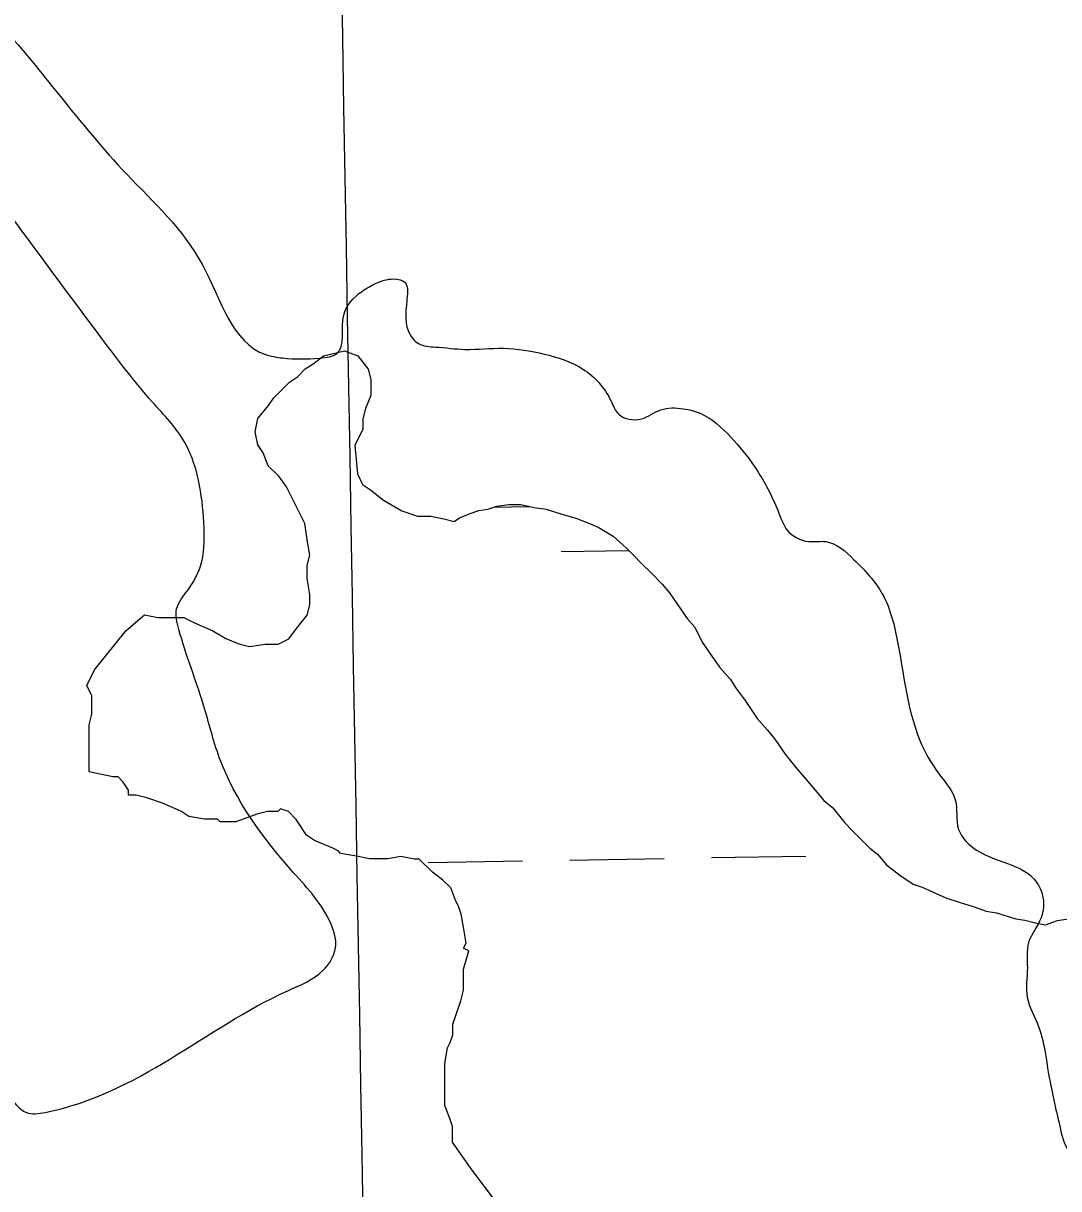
# Model space of a CAD drawing. Extents: x 3887375 to 3925618, y 296674 to 322633.
# Drawn here: x 3917857.4 to 3918208.3, y 315709.6 to 316104.8 of the extents above; entities that cross this region are included whole.
import ezdxf

# ---------------------------------------------------------------- set-up
doc = ezdxf.new("R2010")
doc.units = 0
for name, color, linetype in [('V-GRID-MAJR', 7, 'Continuous'), ('V-RIVR-EDGE', 7, 'Continuous'), ('V-TOPO-SHOR', 7, 'Continuous'), ('V-WETL-SWMP', 7, 'Continuous')]:
    doc.layers.add(name, color=color, linetype=linetype)

msp = doc.modelspace()

# ---------------------------------------------------------------- linework, layer by layer
at = {"layer": 'V-GRID-MAJR'}
msp.add_spline([(3918201.9, 302561.723), (3918096.1550000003, 308619.693), (3917990.376, 314679.589), (3917884.598, 320739.48), (3917884.5640000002, 320741.409)], degree=3, dxfattribs=at)
at = {"layer": 'V-RIVR-EDGE'}
for points in [[(3917586.3758797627, 316594.4045837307), (3917579.445513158, 316585.5940895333), (3917569.456073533, 316581.39688006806), (3917557.542850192, 316575.2853773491), (3917554.8495529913, 316572.6053667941), (3917554.8372153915, 316567.61586673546), (3917557.1305711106, 316563.77209549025), (3917558.6477700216, 316556.4759530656), (3917556.3202486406, 316546.5026472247), (3917547.0765963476, 316533.4759626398), (3917545.1442712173, 316528.10740011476), (3917548.194802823, 316520.039846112), (3917553.1729143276, 316515.4218161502), (3917553.1615257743, 316510.8161237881), (3917554.6844189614, 316505.82282754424), (3917563.49206602, 316497.74103784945), (3917571.1615766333, 316495.0354030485), (3917574.9844688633, 316488.88498943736), (3917583.785472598, 316478.1165458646), (3917588.7408069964, 316464.28713117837), (3917592.9133412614, 316444.3186914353), (3917610.868786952, 316410.4990089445), (3917621.544224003, 316381.6868583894), (3917633.371084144, 316352.8718606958), (3917640.268234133, 316348.2490855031), (3917647.561529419, 316348.61486132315), (3917656.3881574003, 316348.20922556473), (3917661.747229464, 316342.4388234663), (3917675.5016695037, 316317.07334981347), (3917688.1151259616, 316295.93260796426), (3917699.9429351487, 316267.5014179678), (3917700.294475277, 316254.4510072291), (3917700.277392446, 316247.5424686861), (3917702.180297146, 316241.01299260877), (3917710.2345645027, 316238.6902164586), (3917720.190787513, 316229.4541565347), (3917727.837521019, 316217.5371370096), (3917729.7280881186, 316206.0181608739), (3917730.45679262, 316190.2801472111), (3917727.355961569, 316178.00589328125), (3917727.3312863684, 316168.02689316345), (3917729.598068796, 316153.4365064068), (3917736.845809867, 316135.3795127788), (3917739.1391655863, 316131.5357415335), (3917745.2800887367, 316131.5205567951), (3917754.118105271, 316135.72061339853), (3917767.5703555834, 316143.36355072), (3917773.3303181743, 316144.50073811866), (3917781.380789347, 316140.64273118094), (3917787.8789469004, 316129.87998188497), (3917798.59898912, 316119.1067930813), (3917810.4884863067, 316115.62310337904), (3917818.9332046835, 316115.9860320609), (3917828.5283971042, 316115.96230590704), (3917839.2664712, 316112.48146334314), (3917850.7569759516, 316102.8577995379), (3917869.50850842, 316080.5504498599), (3917892.4705370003, 316053.62696831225), (3917918.109728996, 316022.8587664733), (3917939.5279853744, 315992.48481183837), (3917945.282253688, 315991.31915305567), (3917957.9479076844, 315991.28783453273), (3917963.708819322, 315992.80882962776), (3917966.043933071, 316005.8525970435), (3917972.2047861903, 316013.8973739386), (3917976.817121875, 316016.5726392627), (3917982.9618412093, 316018.0926853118), (3917986.797071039, 316016.93177175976), (3917987.553297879, 316012.3241813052), (3917987.907685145, 316000.42519365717), (3917991.3515149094, 315996.19476757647), (3917997.105783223, 315995.029108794), (3918007.082885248, 315994.2368182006), (3918020.1332959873, 315994.5883583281), (3918033.945627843, 315992.6351541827), (3918046.9827519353, 315987.6133865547), (3918056.551371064, 315976.8430448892), (3918059.2266363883, 315972.2307092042), (3918066.898994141, 315970.676497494), (3918073.4313173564, 315973.73082528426), (3918081.1084203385, 315974.0956520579), (3918086.861739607, 315972.54618557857), (3918097.204617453, 315964.46059969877), (3918105.239903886, 315954.4616696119), (3918113.643813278, 315938.32086732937), (3918116.31718051, 315932.94091625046), (3918123.600036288, 315929.08480740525), (3918129.357151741, 315929.070571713), (3918138.9371594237, 315922.90592241), (3918148.5038804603, 315911.36796535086), (3918153.8354301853, 315894.4671400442), (3918162.9566555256, 315857.982631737), (3918168.309084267, 315849.52557576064), (3918173.278654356, 315841.45327652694), (3918174.4054022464, 315831.4714292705), (3918177.847333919, 315826.47338779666), (3918189.730187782, 315820.3030442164), (3918198.930183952, 315815.67457474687), (3918202.372115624, 315810.6765332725), (3918202.349338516, 315801.46514854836), (3918198.1065748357, 315793.0318187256), (3918197.7018881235, 315784.58899844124), (3918197.677212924, 315774.60999832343), (3918201.4906146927, 315764.6215077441), (3918204.905024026, 315748.49304306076), (3918208.6994448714, 315730.8283985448), (3918211.749027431, 315722.3770368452), (3918220.9471255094, 315716.9809519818), (3918229.7756515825, 315717.34293161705), (3918235.1575007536, 315720.78391424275), (3918240.5516875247, 315729.2143969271), (3918247.1210235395, 315747.23722489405), (3918252.1228611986, 315752.2143873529), (3918262.1227403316, 315760.63348148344), (3918273.276889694, 315770.2011515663), (3918282.493968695, 315772.4812206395), (3918285.957728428, 315776.3107561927), (3918287.120540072, 315780.91360141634), (3918287.135724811, 315787.0545245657), (3918284.0899384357, 315797.04111705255), (3918282.961292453, 315806.2553489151), (3918279.92974177, 315821.999056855), (3918279.956315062, 315832.74567236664), (3918279.965805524, 315836.5837493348), (3918279.5886411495, 315839.2713522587), (3918274.9971844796, 315845.03985626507), (3918272.705726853, 315849.6512429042), (3918271.9589904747, 315858.096910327), (3918273.8894175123, 315862.6978574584), (3918278.116047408, 315864.606456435), (3918287.3321773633, 315866.5027178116), (3918295.4016294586, 315870.3208648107), (3918304.613014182, 315870.29808770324), (3918308.4624797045, 315874.8942896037), (3918309.624342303, 315879.11332713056), (3918308.8814021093, 315889.09422534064), (3918310.42802145, 315893.69612151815), (3918314.6574984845, 315896.75614358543), (3918321.186974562, 315898.659048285), (3918326.5716708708, 315903.25145400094), (3918330.423034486, 315908.6152712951), (3918330.0534624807, 315914.37333579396), (3918328.147710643, 315919.7513887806), (3918322.786740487, 315924.75417548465), (3918322.0276665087, 315928.2103428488), (3918322.803823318, 315931.6627140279), (3918330.4913658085, 315936.24942546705), (3918341.258860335, 315944.6666215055), (3918346.278729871, 315956.9361302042), (3918347.4662167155, 315971.51797554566), (3918344.7928494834, 315976.8979266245), (3918338.278558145, 315981.1359450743), (3918338.2937428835, 315987.2768682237), (3918339.074644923, 315992.6482778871), (3918342.922212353, 315996.476864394), (3918344.0869220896, 316001.8473250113), (3918343.7201972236, 316008.7568126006), (3918335.314389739, 316024.1299994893), (3918330.011311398, 316052.5450557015), (3918330.02080186, 316056.38313266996), (3918331.56267597, 316059.06599036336), (3918336.169317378, 316059.43840950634), (3918337.318842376, 316058.6679469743), (3918339.6017585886, 316050.6022910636), (3918344.969372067, 316048.2861582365), (3918349.9569740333, 316047.5062052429), (3918351.0970085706, 316042.8976657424), (3918360.30459711, 316041.3396578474), (3918364.1322345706, 316037.1082827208), (3918364.4999084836, 316030.5826028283), (3918368.310463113, 316019.44268915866), (3918381.7048216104, 316003.6733569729), (3918400.8458560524, 315983.6679044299), (3918416.917377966, 315964.0538519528), (3918421.4993441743, 315954.44727097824), (3918422.9918678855, 315937.17212843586), (3918421.043408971, 315925.27883506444), (3918414.8873010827, 315919.15309665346), (3918411.7978585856, 315911.4845350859), (3918411.7750814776, 315902.2731503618), (3918419.0342111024, 315888.8218490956), (3918422.4799389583, 315885.3590384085), (3918429.3884775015, 315885.34195557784), (3918439.014988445, 315897.98388342), (3918437.8730558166, 315901.82480752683), (3918431.7520626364, 315909.8999538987), (3918431.7814830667, 315921.79799250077), (3918437.1794660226, 315931.76370597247), (3918442.178456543, 315935.58944534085), (3918446.0193806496, 315936.73137796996), (3918456.765996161, 315936.70480467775), (3918467.1212116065, 315933.60871885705), (3918474.7973655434, 315933.5897379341), (3918485.932533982, 315935.4812540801), (3918490.5524620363, 315941.22698097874), (3918492.5132585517, 315958.10977440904), (3918495.996948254, 315969.99927159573), (3918506.0034707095, 315981.1050196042), (3918516.7633728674, 315986.4517540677), (3918530.98893285, 315996.395639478), (3918540.240177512, 316012.4927856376), (3918541.802930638, 316023.61941266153), (3918543.764676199, 316040.88601378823)], [(3917322.204427, 316084.2066358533), (3917316.0995676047, 316098.80651307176), (3917314.984208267, 316113.39405269), (3917320.789725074, 316132.95400953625), (3917329.6486206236, 316145.5978354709), (3917345.026552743, 316155.92268143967), (3917360.0111867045, 316162.41039948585), (3917366.5387646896, 316163.545688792), (3917371.52541761, 316162.38192810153), (3917378.418771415, 316156.2239221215), (3917389.16443788, 316155.81354113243), (3917399.144387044, 316156.17267362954), (3917415.2709536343, 316158.8194675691), (3917422.1870845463, 316161.8728463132), (3917431.030795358, 316168.3757490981), (3917438.325988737, 316169.50914031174), (3917449.4573609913, 316169.86542567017), (3917463.275387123, 316170.2150677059), (3917470.1896199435, 316172.50083105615), (3917474.79910849, 316174.02467328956), (3917483.623838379, 316172.85142213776), (3917492.815293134, 316164.76868339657), (3917510.055320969, 316152.06032232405), (3917528.0572699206, 316137.0472169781), (3917556.0031042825, 316107.8085516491), (3917575.50611836, 316078.9745730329), (3917591.560557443, 316052.45198201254), (3917594.9835081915, 316039.77778660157), (3917594.9673744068, 316033.25305575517), (3917599.5588310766, 316027.484551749), (3917605.3093032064, 316024.7836621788), (3917611.0654696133, 316024.38561878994), (3917619.8854542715, 316021.2933291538), (3917631.3750099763, 316011.2858576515), (3917644.775062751, 315997.8193716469), (3917653.188462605, 315985.51664633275), (3917657.766632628, 315974.3748345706), (3917663.8961672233, 315969.7539574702), (3917676.150491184, 315958.5931647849), (3917691.075335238, 315940.90099793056), (3917702.956291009, 315933.96303895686), (3917709.8439505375, 315925.5021867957), (3917720.173541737, 315912.04329316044), (3917738.1745416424, 315896.6463801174), (3917746.1936942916, 315880.12271918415), (3917745.007156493, 315865.92468153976), (3917738.0654013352, 315852.50849498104), (3917741.5063839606, 315847.1266458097), (3917744.9606532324, 315847.11810439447), (3917754.560590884, 315849.0134167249), (3917767.9853188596, 315845.5259308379), (3917782.5434380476, 315834.7432515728), (3917799.773975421, 315818.1968135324), (3917819.295021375, 315796.6551811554), (3917838.029471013, 315767.43929293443), (3917850.2610178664, 315747.06711552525), (3917855.9934581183, 315737.07387971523), (3917858.2925081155, 315735.5329546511), (3917864.817238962, 315735.5168208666), (3917947.054583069, 315776.764956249), (3917958.9697045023, 315783.64407436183), (3917963.2105700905, 315791.30978879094), (3917961.6952692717, 315799.37354660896), (3917949.072322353, 315816.67621148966), (3917923.837817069, 315855.88723361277), (3917918.508165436, 315873.55567431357), (3917910.127982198, 315899.2916690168), (3917909.3774496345, 315906.20210565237), (3917913.231660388, 315912.71734603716), (3917917.4734750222, 315920.76686816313), (3917918.657165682, 315933.81348271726), (3917917.1570496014, 315948.01816368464), (3917912.2036132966, 315962.6151937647), (3917901.10735575, 315976.4597931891), (3917884.2720146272, 315997.6109745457), (3917850.6089247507, 316042.9837988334), (3917836.4497979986, 316059.90645220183), (3917823.040254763, 316069.53486123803), (3917798.8793507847, 316077.27080508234), (3917792.7384276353, 316077.2859898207), (3917781.2204005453, 316075.7792304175), (3917761.6262780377, 316067.7676701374), (3917743.9426525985, 316056.2970953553), (3917740.8456177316, 316045.5580722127), (3917736.6028540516, 316037.1247423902), (3917723.540105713, 316031.7837022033), (3917712.0249257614, 316031.4283658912), (3917700.1420718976, 316037.59870947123), (3917682.911534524, 316054.14514751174), (3917678.3248230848, 316061.83269000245), (3917676.04285592, 316070.28215360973), (3917670.6809367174, 316074.90113261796), (3917657.260953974, 316080.30765698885), (3917640.7847453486, 316091.4788891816), (3917629.6884878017, 316105.3234886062), (3917618.6007716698, 316122.62235730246), (3917613.2559352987, 316134.1498748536), (3917612.506351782, 316141.4441191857), (3917611.757717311, 316149.12217121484), (3917605.6367241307, 316157.1973175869), (3917599.49864812, 316158.3639254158), (3917594.1291365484, 316159.9124428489), (3917588.766268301, 316164.14761416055), (3917581.877659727, 316172.2246586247), (3917572.707083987, 316188.7511666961), (3917567.7612400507, 316206.4186583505), (3917563.600094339, 316230.9927904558), (3917564.00003582, 316237.5165722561), (3917567.079987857, 316241.3470568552), (3917569.3923244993, 316245.17943954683), (3917569.7894188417, 316250.5517982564), (3917567.500808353, 316256.3146079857), (3917562.1341439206, 316259.01454850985), (3917555.2331977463, 316262.10209291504), (3917551.4112545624, 316268.6363142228), (3917538.812033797, 316295.5341715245), (3917532.7052763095, 316309.36643334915), (3917530.8090149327, 316318.58256330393), (3917524.7098498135, 316335.48528670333), (3917508.6743916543, 316369.6840316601)]]:
    msp.add_spline(points, degree=3, dxfattribs=at)
at = {"layer": 'V-TOPO-SHOR'}
for p, q in [((3917887.73, 315849.265), (3917879.704, 315850.952)), ((3917889.507, 315849.26000000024), (3917887.73, 315849.265)), ((3917891.279, 315847.47800000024), (3917889.507, 315849.26000000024)), ((3917893.049, 315844.80700000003), (3917891.279, 315847.47800000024)), ((3917893.044, 315843.029), (3917893.049, 315844.80700000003)), ((3917895.71, 315843.02100000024), (3917893.044, 315843.029)), ((3917899.262, 315842.12200000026), (3917895.71, 315843.02100000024)), ((3917904.588, 315840.33), (3917899.262, 315842.12200000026)), ((3917910.801, 315837.646), (3917904.588, 315840.33)), ((3917913.4620000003, 315835.86100000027), (3917910.801, 315837.646)), ((3917918.791, 315834.956), (3917913.4620000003, 315835.86100000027)), ((3917936.569, 315836.68200000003), (3917929.452, 315834.0369999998)), ((3917940.126, 315837.56), (3917936.569, 315836.68200000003)), ((3917943.68, 315837.55), (3917940.126, 315837.56)), ((3917944.571, 315838.436), (3917943.68, 315837.55)), ((3917947.235, 315837.5390000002), (3917944.571, 315838.436)), ((3917949.893, 315834.8660000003), (3917947.235, 315837.5390000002)), ((3917923.234, 315834.943), (3917918.791, 315834.956)), ((3917924.12, 315834.052), (3917923.234, 315834.943)), ((3917929.452, 315834.0369999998), (3917924.12, 315834.052)), ((3917953.432, 315829.5230000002), (3917949.893, 315834.8660000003)), ((3917956.093, 315827.738), (3917953.432, 315829.5230000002)), ((3917962.305, 315825.054), (3917956.093, 315827.738)), ((3917964.08, 315824.16000000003), (3917962.305, 315825.054)), ((3917964.966, 315823.26900000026), (3917964.08, 315824.16000000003)), ((3917970.295, 315822.365), (3917964.966, 315823.26900000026)), ((3917974.736, 315821.463), (3917970.295, 315822.365)), ((3917980.9560000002, 315821.445), (3917974.736, 315821.463)), ((3917985.4020000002, 315822.32100000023), (3917980.9560000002, 315821.445)), ((3917989.843, 315821.419), (3917985.4020000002, 315822.32100000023)), ((3917991.62, 315821.414), (3917989.843, 315821.419)), ((3917996.0500000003, 315816.9580000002), (3917991.62, 315821.414)), ((3917999.597, 315814.282), (3917996.0500000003, 315816.9580000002)), ((3918002.255, 315811.608), (3917999.597, 315814.282)), ((3918004.019, 315807.16000000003), (3918002.255, 315811.608)), ((3918004.903, 315805.38000000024), (3918004.019, 315807.16000000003)), ((3918005.784, 315802.711), (3918004.903, 315805.38000000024)), ((3918006.659, 315798.266), (3918005.784, 315802.711)), ((3918007.532, 315792.9310000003), (3918006.659, 315798.266)), ((3918006.6380000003, 315791.157), (3918007.532, 315792.9310000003)), ((3918006.6180000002, 315784.047), (3918008.413, 315790.26300000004)), ((3918008.413, 315790.26300000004), (3918006.6380000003, 315791.157)), ((3918006.597, 315776.938), (3918006.6180000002, 315784.047)), ((3918005.698, 315773.386), (3918006.597, 315776.938)), ((3918003.009, 315765.397), (3918005.698, 315773.386)), ((3918002.998, 315761.842), (3918003.009, 315765.397)), ((3918002.102, 315759.179), (3918002.998, 315761.842)), ((3918000.304, 315752.075), (3918001.208, 315757.404)), ((3918001.208, 315757.404), (3918002.102, 315759.179)), ((3918000.262, 315737.857), (3918000.304, 315752.075)), ((3918002.0270000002, 315733.408), (3918000.262, 315737.857)), ((3918002.9080000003, 315730.74), (3918002.0270000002, 315733.408)), ((3918002.892, 315725.407), (3918002.9080000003, 315730.74))]:
    msp.add_line(p, q, dxfattribs=at)
for points in [[(3918053.963, 315657.082), (3918009.176, 315716.318), (3918002.892, 315725.407)], [(3918020.3861562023, 315701.49126874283), (3918009.176, 315716.318), (3918002.892, 315725.407)]]:
    msp.add_lwpolyline(points, dxfattribs=at)
at = {"layer": 'V-WETL-SWMP'}
for p, q in [((3918016.7254127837, 315940.704460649), (3918028.9457667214, 315940.91421717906)), ((3918039.6656207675, 315925.66494536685), (3918062.5831536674, 315926.05831385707)), ((3917994.624350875, 315820.23642008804), (3918026.6196379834, 315820.78560388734)), ((3918042.617281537, 315821.0601957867), (3918074.6125686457, 315821.6093795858)), ((3918090.6102122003, 315821.88397148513), (3918122.6054993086, 315822.43315528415))]:
    msp.add_line(p, q, dxfattribs=at)
for points in [[(3917879.704, 315850.952), (3917879.751, 315866.947), (3917880.65, 315870.499), (3917880.668, 315876.719), (3917878.901, 315880.279), (3917881.582, 315885.603), (3917892.285, 315898.902), (3917898.521, 315904.215), (3917902.961, 315903.314), (3917911.848, 315903.288), (3917915.397, 315901.5), (3917921.61, 315898.816), (3917926.045, 315896.137), (3917930.483, 315894.347), (3917934.035, 315893.44800000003), (3917939.369, 315894.321), (3917943.813, 315894.308), (3917947.372, 315896.075), (3917950.049, 315899.62200000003), (3917953.616, 315904.054), (3917954.515, 315907.606), (3917954.526, 315911.161), (3917953.6520000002, 315916.495), (3917953.665, 315920.938), (3917954.5640000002, 315924.49), (3917953.6890000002, 315928.936), (3917952.818, 315935.159), (3917946.634, 315947.618), (3917943.9790000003, 315951.181), (3917940.434, 315954.745), (3917938.67, 315959.194), (3917936.901, 315961.865), (3917936.025, 315966.311), (3917936.927, 315970.751), (3917940.494, 315975.184), (3917942.279, 315977.84500000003), (3917947.626, 315983.161), (3917950.298, 315984.93), (3917952.971, 315987.589), (3917955.642, 315989.358), (3917959.205, 315992.014), (3917966.319, 315993.77), (3917970.757, 315991.98), (3917974.298, 315987.526), (3917975.177, 315983.969), (3917975.1610000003, 315978.637), (3917973.3710000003, 315974.199), (3917972.472, 315970.647), (3917972.4620000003, 315967.093), (3917969.7800000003, 315961.76900000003), (3917970.64, 315951.991), (3917972.407, 315948.43200000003), (3917975.068, 315946.647), (3917979.501, 315943.079), (3917985.711, 315939.506), (3917991.037, 315937.714), (3917995.48, 315937.701), (3917999.921, 315936.799), (3918003.473, 315935.9), (3918005.272, 315937.092), (3918008.813, 315938.597), (3918011.847, 315939.599), (3918014.88, 315940.09500000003), (3918017.914, 315941.097), (3918021.9560000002, 315941.59), (3918025.998, 315941.578), (3918030.541, 315940.555), (3918034.5810000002, 315940.038), (3918039.629, 315938.507), (3918044.676, 315936.977), (3918048.713, 315935.45), (3918052.245, 315933.924), (3918057.287, 315930.878), (3918061.822, 315926.824), (3918064.341, 315924.29), (3918066.859, 315921.757), (3918070.3850000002, 315918.211), (3918073.9110000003, 315914.664), (3918076.4280000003, 315911.626), (3918078.944, 315908.082), (3918082.465, 315903.02), (3918084.9820000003, 315899.982), (3918087.4930000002, 315894.923), (3918091.015, 315889.86), (3918093.5300000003, 315886.317), (3918097.055, 315882.265), (3918099.066, 315879.228), (3918102.086, 315875.178), (3918106.109, 315869.104), (3918109.634, 315865.053), (3918112.151, 315862.014), (3918115.6720000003, 315856.952), (3918119.1950000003, 315852.395), (3918122.72, 315848.344), (3918125.74, 315844.798), (3918128.761, 315841.253), (3918131.785, 315838.719), (3918135.811, 315833.655), (3918138.33, 315831.12200000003), (3918141.352, 315828.082), (3918144.3740000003, 315825.042)], [(3917953.432, 315829.523), (3917949.893, 315834.866), (3917947.235, 315837.539), (3917944.571, 315838.436), (3917943.68, 315837.55), (3917940.126, 315837.56), (3917936.569, 315836.68200000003), (3917929.452, 315834.037), (3917924.12, 315834.052), (3917923.234, 315834.943), (3917918.791, 315834.956), (3917913.4620000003, 315835.86100000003), (3917910.801, 315837.646), (3917904.588, 315840.33), (3917899.262, 315842.12200000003), (3917895.71, 315843.021), (3917893.044, 315843.029), (3917893.049, 315844.80700000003), (3917891.279, 315847.478), (3917889.507, 315849.26), (3917887.73, 315849.265), (3917879.704, 315850.952)], [(3918053.964, 315657.082), (3918009.176, 315716.318), (3918002.892, 315725.408), (3918002.9080000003, 315730.74), (3918002.0270000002, 315733.408), (3918000.262, 315737.857), (3918000.304, 315752.075), (3918001.208, 315757.404), (3918002.102, 315759.179), (3918002.998, 315761.842), (3918003.009, 315765.397), (3918005.698, 315773.386), (3918006.597, 315776.938), (3918006.6180000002, 315784.047), (3918008.413, 315790.26300000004), (3918006.6380000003, 315791.157), (3918007.532, 315792.931), (3918006.659, 315798.266), (3918005.784, 315802.711), (3918004.903, 315805.38), (3918004.019, 315807.16000000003), (3918002.255, 315811.608), (3917999.597, 315814.282), (3917996.0500000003, 315816.958), (3917991.62, 315821.414), (3917989.843, 315821.419), (3917985.4020000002, 315822.321), (3917980.9560000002, 315821.445), (3917974.736, 315821.463), (3917970.295, 315822.365), (3917964.966, 315823.26900000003), (3917964.08, 315824.16000000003), (3917962.305, 315825.054), (3917956.093, 315827.738), (3917953.432, 315829.523)], [(3918144.3740000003, 315825.042), (3918146.894, 315823.014), (3918149.915, 315819.469), (3918154.451, 315815.92), (3918158.989, 315812.875), (3918162.017, 315811.856), (3918165.549, 315810.33), (3918170.089, 315808.29600000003), (3918174.631, 315806.768), (3918179.679, 315805.237), (3918183.716, 315803.71), (3918187.25, 315803.195), (3918193.812, 315801.155), (3918196.841, 315800.641), (3918200.88, 315799.618), (3918203.909, 315799.104), (3918207.955, 315800.608), (3918211.4930000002, 315801.103)]]:
    msp.add_lwpolyline(points, dxfattribs=at)

doc.saveas('drawing.dxf')
